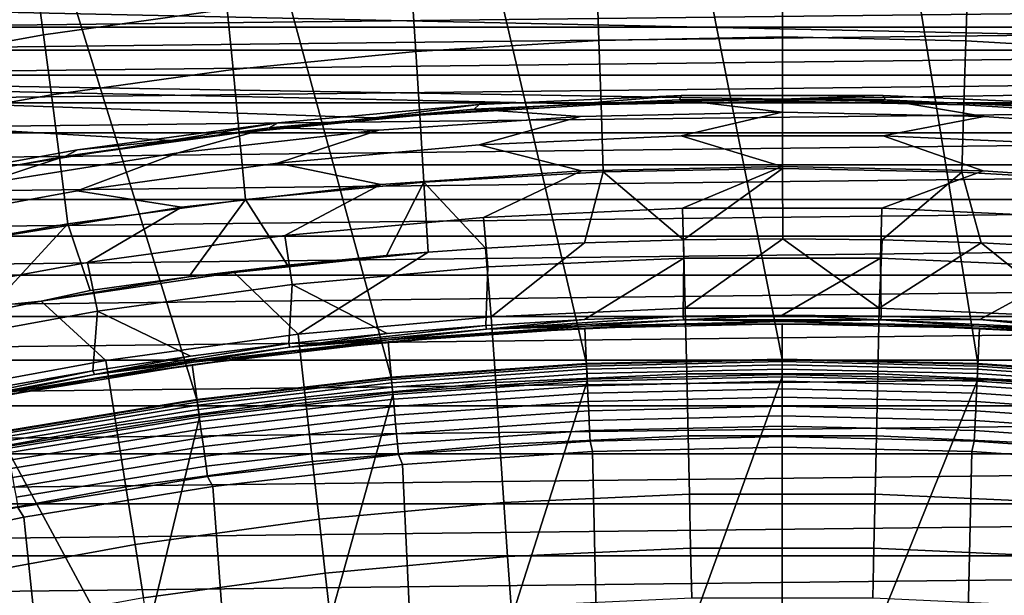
# Model space of a CAD drawing. Header units: metres. Extents: x -109 to 109, y -342 to 66.
# Tile 352 of 512: x -4.32 to 1.26, y 22.66 to 25.92. Entities that reach past the tile are written whole.
import ezdxf

# ---------------------------------------------------------------- set-up
doc = ezdxf.new("R2010")
doc.units = ezdxf.units.M
doc.layers.add('solid_K_24_62_16_000B91', color=7, linetype='CONTINUOUS')

msp = doc.modelspace()

# ---------------------------------------------------------------- linework, layer by layer
at = {"layer": 'solid_K_24_62_16_000B91'}
for points in [[(0, 24, 31), (-0.60804, 27.079681, 31), (-1.822898, 27.025099, 31), (-1.108369, 23.974392, 31)], [(1.108369, 23.974392, 31), (0.608043, 27.079681, 31), (-0.60804, 27.079681, 31), (0, 24, 31)], [(2.214481, 23.897617, 31), (1.822901, 27.025099, 31), (0.608043, 27.079681, 31), (1.108369, 23.974392, 31)], [(-1.108369, 23.974392, 31), (-1.822898, 27.025099, 31), (-3.03408, 26.91604, 31), (-2.214481, 23.897617, 31)], [(-2.214481, 23.897617, 31), (-3.03408, 26.91604, 31), (-4.239139, 26.752731, 31), (-3.315669, 23.769861, 31)], [(-3.315669, 23.769861, 31), (-4.239139, 26.752731, 31), (-5.435644, 26.5355, 31), (-4.41003, 23.591347, 31)], [(-4.227378, 26.155731, -20.836479), (-3.176584, 26.304173, -20.829155), (-3.143782, 25.982252, -21.21315), (-4.183893, 25.83651, -21.217478)], [(-1.049537, 26.149399, -21.208044), (0.0011, 26.170116, -21.207487), (0.0013, 25.825176, -21.577988), (-1.038139, 25.804844, -21.578175)], [(0.0011, 26.170116, -21.207487), (1.051748, 26.1486, -21.208364), (1.040738, 25.804131, -21.578333), (0.0013, 25.825176, -21.577988)], [(-5.271, 25.965582, -20.845631), (-4.227378, 26.155731, -20.836479), (-4.183893, 25.83651, -21.217478), (-5.216999, 25.649797, -21.222839)], [(-2.098414, 26.086662, -21.209969), (-1.049537, 26.149399, -21.208044), (-1.038139, 25.804844, -21.578175), (-2.075866, 25.743336, -21.578844)], [(1.051748, 26.1486, -21.208364), (2.100646, 26.085161, -21.21059), (2.078459, 25.742004, -21.579145), (1.040738, 25.804131, -21.578333)], [(-9.349837, 26.074324, 46.928566), (10.466138, 25.646633, 46.833748), (0.000041, 25.471983, 46.795029), (-10.46606, 25.646666, 46.833755)], [(-9.349837, 26.074324, 46.928566), (9.349916, 26.074295, 46.928558), (10.466138, 25.646633, 46.833748)], [(-3.143782, 25.982252, -21.21315), (-2.098414, 26.086662, -21.209969), (-2.075866, 25.743336, -21.578844), (-3.110168, 25.640976, -21.579926)], [(4.800052, 25.996716, 84.926178), (-4.800061, 25.996714, 84.926178), (-5.392075, 25.880693, 84.926178)], [(5.392065, 25.880695, 84.926178), (4.800052, 25.996716, 84.926178), (-5.392075, 25.880693, 84.926178)], [(-4.183893, 25.83651, -21.217478), (-3.143782, 25.982252, -21.21315), (-3.110168, 25.640976, -21.579926), (-4.139332, 25.498087, -21.581347)], [(5.392065, 25.880695, 84.926178), (-5.392075, 25.880693, 84.926178), (-5.981372, 25.751209, 84.926178)], [(5.981362, 25.751213, 84.926178), (5.392065, 25.880695, 84.926178), (-5.981372, 25.751209, 84.926178)], [(-5.216999, 25.649797, -21.222839), (-4.183893, 25.83651, -21.217478), (-4.139332, 25.498087, -21.581347), (-5.161646, 25.31501, -21.583033)], [(-1.038139, 25.804844, -21.578175), (0.0013, 25.825176, -21.577988), (0.001542, 25.4615, -21.930031), (-1.026471, 25.441572, -21.929859)], [(0.0013, 25.825176, -21.577988), (1.040738, 25.804131, -21.578333), (1.029537, 25.440952, -21.929859), (0.001542, 25.4615, -21.930031)], [(-2.075866, 25.743336, -21.578844), (-1.038139, 25.804844, -21.578175), (-1.026471, 25.441572, -21.929859), (-2.052822, 25.381355, -21.929317)], [(1.040738, 25.804131, -21.578333), (2.078459, 25.742004, -21.579145), (2.055842, 25.380207, -21.929308), (1.029537, 25.440952, -21.929859)], [(5.981362, 25.751213, 84.926178), (-5.981372, 25.751209, 84.926178), (-6.567514, 25.608355, 84.926178)], [(6.567505, 25.608356, 84.926178), (5.981362, 25.751213, 84.926178), (-6.567514, 25.608355, 84.926178)], [(-3.110168, 25.640976, -21.579926), (-2.075866, 25.743336, -21.578844), (-2.052822, 25.381355, -21.929317), (-3.075829, 25.281153, -21.928371)], [(-10.46606, 25.646666, 46.833755), (-3.464518, 25.237679, 46.743084), (-4.607924, 25.055954, 46.702797), (-11.563796, 25.170786, 46.728256)], [(-10.46606, 25.646666, 46.833755), (0.000041, 25.471983, 46.795029), (-1.158083, 25.445913, 46.789249)], [(-10.46606, 25.646666, 46.833755), (-1.158083, 25.445913, 46.789249), (-2.313755, 25.367758, 46.771923)], [(-10.46606, 25.646666, 46.833755), (-2.313755, 25.367758, 46.771923), (-3.464518, 25.237679, 46.743084)], [(6.567505, 25.608356, 84.926178), (-6.567514, 25.608355, 84.926178), (-7.150271, 25.452192, 84.926178)], [(7.150262, 25.452194, 84.926178), (6.567505, 25.608356, 84.926178), (-7.150271, 25.452192, 84.926178)], [(-4.139332, 25.498087, -21.581347), (-3.110168, 25.640976, -21.579926), (-3.075829, 25.281153, -21.928371), (-4.09381, 25.141266, -21.926983)], [(10.466138, 25.646633, 46.833748), (1.158164, 25.44591, 46.789249), (0.000041, 25.471983, 46.795029)], [(10.466138, 25.646633, 46.833748), (11.563872, 25.170752, 46.728249), (2.313837, 25.36775, 46.771919), (1.158164, 25.44591, 46.789249)], [(-5.161646, 25.31501, -21.583033), (-4.139332, 25.498087, -21.581347), (-4.09381, 25.141266, -21.926983), (-5.105084, 24.962013, -21.925114)], [(-2.313755, 25.367758, 46.771923), (-1.158083, 25.445913, 46.789249), (-0.572502, 25.493536, 45.643486), (-1.716354, 25.442135, 45.643486)], [(-0.572502, 25.493536, 45.643486), (-0.582354, 25.469204, 44.4907), (-1.745843, 25.41597, 44.4907), (-1.716354, 25.442135, 45.643486)], [(-1.158083, 25.445913, 46.789249), (0.000041, 25.471983, 46.795029), (0.572503, 25.493536, 45.643486), (-0.572502, 25.493536, 45.643486)], [(-0.572502, 25.493536, 45.643486), (0.572503, 25.493536, 45.643486), (0.582353, 25.469204, 44.4907), (-0.582354, 25.469204, 44.4907)], [(0.000041, 25.471983, 46.795029), (1.158164, 25.44591, 46.789249), (1.716354, 25.442135, 45.643486), (0.572503, 25.493536, 45.643486)], [(0.572503, 25.493536, 45.643486), (1.716354, 25.442135, 45.643486), (1.745842, 25.41597, 44.4907), (0.582353, 25.469204, 44.4907)], [(7.150262, 25.452194, 84.926178), (-7.150271, 25.452192, 84.926178), (-7.72934, 25.282793, 84.926178)], [(7.729331, 25.282797, 84.926178), (7.150262, 25.452194, 84.926178), (-7.72934, 25.282793, 84.926178)], [(-3.464518, 25.237679, 46.743084), (-2.313755, 25.367758, 46.771923), (-1.716354, 25.442135, 45.643486), (-2.856745, 25.339437, 45.643486)], [(-1.716354, 25.442135, 45.643486), (-1.745843, 25.41597, 44.4907), (-2.905683, 25.309612, 44.4907), (-2.856745, 25.339437, 45.643486)], [(-2.052822, 25.381355, -21.929317), (-1.026471, 25.441572, -21.929859), (-1.014563, 25.0604, -22.261974), (-2.029341, 25.001535, -22.260267)], [(-1.745843, 25.41597, 44.4907), (-0.582354, 25.469204, 44.4907), (0, 25.39967, 43.340183), (-1.143487, 25.373917, 43.340183)], [(-1.026471, 25.441572, -21.929859), (0.001542, 25.4615, -21.930031), (0.001825, 25.079906, -22.262493), (-1.014563, 25.0604, -22.261974)], [(-0.582354, 25.469204, 44.4907), (0.582353, 25.469204, 44.4907), (1.143486, 25.373917, 43.340183), (0, 25.39967, 43.340183)], [(0.001542, 25.4615, -21.930031), (1.029537, 25.440952, -21.929859), (1.018174, 25.059881, -22.261822), (0.001825, 25.079906, -22.262493)], [(0.582353, 25.469204, 44.4907), (1.745842, 25.41597, 44.4907), (2.284653, 25.296711, 43.340183), (1.143486, 25.373917, 43.340183)], [(1.029537, 25.440952, -21.929859), (2.055842, 25.380207, -21.929308), (2.032856, 25.000582, -22.25996), (1.018174, 25.059881, -22.261822)], [(1.158164, 25.44591, 46.789249), (2.313837, 25.36775, 46.771919), (2.856745, 25.339437, 45.643486), (1.716354, 25.442135, 45.643486)], [(-3.075829, 25.281153, -21.928371), (-2.052822, 25.381355, -21.929317), (-2.029341, 25.001535, -22.260267), (-3.040853, 24.903593, -22.25737)], [(-2.905683, 25.309612, 44.4907), (-1.745843, 25.41597, 44.4907), (-1.143487, 25.373917, 43.340183), (-2.284654, 25.296711, 43.340183)], [(0, 25.39967, 43.340183), (-0.572874, 25.265055, 42.19429), (-1.717443, 25.213121, 42.19429), (-1.143487, 25.373917, 43.340183)], [(1.143486, 25.373917, 43.340183), (0.572874, 25.265055, 42.19429), (-0.572874, 25.265055, 42.19429), (0, 25.39967, 43.340183)], [(-2.856745, 25.339437, 45.643486), (-2.905683, 25.309612, 44.4907), (-4.05945, 25.150354, 44.4907), (-3.991376, 25.185652, 45.643486)], [(-3.464518, 25.237679, 46.743084), (-2.856745, 25.339437, 45.643486), (-3.991376, 25.185652, 45.643486)], [(-1.143487, 25.373917, 43.340183), (-1.717443, 25.213121, 42.19429), (-2.858483, 25.109365, 42.19429), (-2.284654, 25.296711, 43.340183)], [(2.284653, 25.296711, 43.340183), (1.717443, 25.213121, 42.19429), (0.572874, 25.265055, 42.19429), (1.143486, 25.373917, 43.340183)], [(7.729331, 25.282797, 84.926178), (-7.72934, 25.282793, 84.926178), (-8.304354, 25.100277, 84.926178)], [(8.304345, 25.100279, 84.926178), (7.729331, 25.282797, 84.926178), (-8.304354, 25.100277, 84.926178)], [(-2.905683, 25.309612, 44.4907), (-3.421189, 25.168207, 43.340183), (-4.550786, 24.988668, 43.340183), (-4.05945, 25.150354, 44.4907)], [(-4.09381, 25.141266, -21.926983), (-3.075829, 25.281153, -21.928371), (-3.040853, 24.903593, -22.25737), (-4.047442, 24.766848, -22.253279)], [(-2.284654, 25.296711, 43.340183), (-2.858483, 25.109365, 42.19429), (-3.993647, 24.953997, 42.19429), (-3.421189, 25.168207, 43.340183)], [(-2.905683, 25.309612, 44.4907), (-2.284654, 25.296711, 43.340183), (-3.421189, 25.168207, 43.340183)], [(-3.464518, 25.237679, 46.743084), (-3.991376, 25.185652, 45.643486), (-5.117959, 24.981085, 45.643486), (-4.607924, 25.055954, 46.702797)], [(-2.858483, 25.109365, 42.19429), (-1.717443, 25.213121, 42.19429), (-1.137677, 25.06595, 41.055355), (-2.273014, 24.98859, 41.055355)], [(-1.717443, 25.213121, 42.19429), (-0.572874, 25.265055, 42.19429), (0, 25.091757, 41.055355), (-1.137677, 25.06595, 41.055355)], [(-0.572874, 25.265055, 42.19429), (0.572874, 25.265055, 42.19429), (1.137677, 25.06595, 41.055355), (0, 25.091757, 41.055355)], [(0.572874, 25.265055, 42.19429), (1.717443, 25.213121, 42.19429), (2.273014, 24.98859, 41.055355), (1.137677, 25.06595, 41.055355)], [(-3.991376, 25.185652, 45.643486), (-4.05945, 25.150354, 44.4907), (-5.204732, 24.938528, 44.4907), (-5.117959, 24.981085, 45.643486)], [(-3.421189, 25.168207, 43.340183), (-3.993647, 24.953997, 42.19429), (-5.120602, 24.747335, 42.19429), (-4.550786, 24.988668, 43.340183)], [(8.304345, 25.100279, 84.926178), (-8.304354, 25.100277, 84.926178), (-8.87514, 24.904686, 84.926178)], [(8.875132, 24.904688, 84.926178), (8.304345, 25.100279, 84.926178), (-8.87514, 24.904686, 84.926178)], [(-4.05945, 25.150354, 44.4907), (-4.550786, 24.988668, 43.340183), (-5.671155, 24.758457, 43.340183), (-5.204732, 24.938528, 44.4907)], [(-5.105084, 24.962013, -21.925114), (-4.09381, 25.141266, -21.926983), (-4.047442, 24.766848, -22.253279), (-5.047458, 24.591599, -22.247993)], [(-3.993647, 24.953997, 42.19429), (-2.858483, 25.109365, 42.19429), (-2.273014, 24.98859, 41.055355), (-3.403676, 24.859831, 41.055355)], [(-1.137677, 25.06595, 41.055355), (-1.692805, 24.802961, 39.925716), (-2.81746, 24.700495, 39.925716), (-2.273014, 24.98859, 41.055355)], [(-2.029341, 25.001535, -22.260267), (-1.014563, 25.0604, -22.261974), (-1.119912, 24.658098, -22.572542), (-1.681161, 24.628191, -22.571075)], [(0, 25.091757, 41.055355), (-0.564657, 24.854248, 39.925716), (-1.692805, 24.802961, 39.925716), (-1.137677, 25.06595, 41.055355)], [(-1.014563, 25.0604, -22.261974), (-0.558365, 24.676035, -22.573406), (-1.119912, 24.658098, -22.572542)], [(-1.014563, 25.0604, -22.261974), (0.001825, 25.079906, -22.262493), (-0.558365, 24.676035, -22.573406)], [(1.137677, 25.06595, 41.055355), (0.564657, 24.854248, 39.925716), (-0.564657, 24.854248, 39.925716), (0, 25.091757, 41.055355)], [(0.001825, 25.079906, -22.262493), (0.003421, 24.682003, -22.573664), (-0.558365, 24.676035, -22.573406)], [(0.001825, 25.079906, -22.262493), (1.018174, 25.059881, -22.261822), (0.565396, 24.676001, -22.573313), (0.003421, 24.682003, -22.573664)], [(2.273014, 24.98859, 41.055355), (1.692805, 24.802961, 39.925716), (0.564657, 24.854248, 39.925716), (1.137677, 25.06595, 41.055355)], [(1.018174, 25.059881, -22.261822), (1.12757, 24.658012, -22.57235), (0.565396, 24.676001, -22.573313)], [(1.018174, 25.059881, -22.261822), (2.032856, 25.000582, -22.25996), (1.689712, 24.628023, -22.570768), (1.12757, 24.658012, -22.57235)], [(-2.273014, 24.98859, 41.055355), (-2.81746, 24.700495, 39.925716), (-3.936302, 24.547058, 39.925716), (-3.403676, 24.859831, 41.055355)], [(-3.040853, 24.903593, -22.25737), (-2.029341, 25.001535, -22.260267), (-2.242179, 24.586283, -22.569002), (-2.802531, 24.532377, -22.566326)], [(-2.029341, 25.001535, -22.260267), (-2.006059, 24.605389, -22.569948), (-2.242179, 24.586283, -22.569002)], [(-2.029341, 25.001535, -22.260267), (-1.681161, 24.628191, -22.571075), (-2.006059, 24.605389, -22.569948)], [(-5.120602, 24.747335, 42.19429), (-3.993647, 24.953997, 42.19429), (-3.403676, 24.859831, 41.055355), (-4.527338, 24.679939, 41.055355)], [(8.875132, 24.904688, 84.926178), (-8.87514, 24.904686, 84.926178), (-9.441233, 24.696188, 84.926178)], [(9.441224, 24.696192, 84.926178), (8.875132, 24.904688, 84.926178), (-9.441233, 24.696188, 84.926178)], [(-4.047442, 24.766848, -22.253279), (-3.040853, 24.903593, -22.25737), (-3.361911, 24.46649, -22.563046), (-3.919991, 24.388639, -22.559164)], [(-3.040853, 24.903593, -22.25737), (-2.802531, 24.532377, -22.566326), (-3.361911, 24.46649, -22.563046)], [(-3.403676, 24.859831, 41.055355), (-3.936302, 24.547058, 39.925716), (-5.04702, 24.342968, 39.925716), (-4.527338, 24.679939, 41.055355)], [(-1.692805, 24.802961, 39.925716), (-0.564657, 24.854248, 39.925716), (-0.556362, 24.572441, 38.807678), (-1.667947, 24.522078, 38.807678)], [(-0.564657, 24.854248, 39.925716), (0.564657, 24.854248, 39.925716), (0.556362, 24.572441, 38.807678), (-0.556362, 24.572441, 38.807678)], [(1.692805, 24.802961, 39.925716), (1.667947, 24.522078, 38.807678), (0.556362, 24.572441, 38.807678), (0.564657, 24.854248, 39.925716)], [(-5.047458, 24.591599, -22.247993), (-4.047442, 24.766848, -22.253279), (-4.476437, 24.298866, -22.554684)], [(-4.047442, 24.766848, -22.253279), (-3.919991, 24.388639, -22.559164), (-4.198576, 24.32748, -22.569874), (-4.476437, 24.298866, -22.554684)], [(-2.81746, 24.700495, 39.925716), (-1.692805, 24.802961, 39.925716), (-1.667947, 24.522078, 38.807678), (-2.776113, 24.421457, 38.807678)], [(9.441224, 24.696192, 84.926178), (-9.441233, 24.696188, 84.926178), (-10.002538, 24.474815, 84.926178)], [(10.002529, 24.474819, 84.926178), (9.441224, 24.696192, 84.926178), (-10.002538, 24.474815, 84.926178)], [(-3.936302, 24.547058, 39.925716), (-2.81746, 24.700495, 39.925716), (-2.776113, 24.421457, 38.807678), (-3.878589, 24.270782, 38.807678)], [(-1.647903, 24.239393, -22.877867), (-1.681161, 24.628191, -22.571075), (-1.119912, 24.658098, -22.572542)], [(-0.549598, 24.289127, -22.877867), (-1.647903, 24.239393, -22.877867), (-1.119912, 24.658098, -22.572542), (-0.558365, 24.676035, -22.573406)], [(-0.549598, 24.289127, -22.877867), (-0.558365, 24.676035, -22.573406), (0.003421, 24.682003, -22.573664)], [(0.549832, 24.289122, -22.877867), (-0.549598, 24.289127, -22.877867), (0.003421, 24.682003, -22.573664)], [(0.549832, 24.289122, -22.877867), (0.003421, 24.682003, -22.573664), (0.565396, 24.676001, -22.573313)], [(0.549832, 24.289122, -22.877867), (0.565396, 24.676001, -22.573313), (1.12757, 24.658012, -22.57235)], [(1.648136, 24.239376, -22.877867), (0.549832, 24.289122, -22.877867), (1.12757, 24.658012, -22.57235)], [(1.648136, 24.239376, -22.877867), (1.12757, 24.658012, -22.57235), (1.689712, 24.628023, -22.570768)], [(-2.742833, 24.14002, -22.877867), (-3.105457, 24.491028, -22.569874), (-2.006059, 24.605389, -22.569948)], [(-2.242179, 24.586283, -22.569002), (-2.006059, 24.605389, -22.569948), (-3.105457, 24.491028, -22.569874)], [(-1.647903, 24.239393, -22.877867), (-2.742833, 24.14002, -22.877867), (-2.006059, 24.605389, -22.569948), (-1.681161, 24.628191, -22.571075)], [(-5.04702, 24.342968, 39.925716), (-3.936302, 24.547058, 39.925716), (-3.878589, 24.270782, 38.807678), (-4.973116, 24.070366, 38.807678)], [(-2.802531, 24.532377, -22.566326), (-2.242179, 24.586283, -22.569002), (-3.105457, 24.491028, -22.569874)], [(-1.679552, 24.190821, 37.711193), (-1.667947, 24.522078, 38.807678), (-0.556362, 24.572441, 38.807678), (-1.1202, 24.223169, 37.711193)], [(-0.56025, 24.242584, 37.711193), (-1.1202, 24.223169, 37.711193), (-0.556362, 24.572441, 38.807678)], [(-0.56025, 24.242584, 37.711193), (-0.556362, 24.572441, 38.807678), (0.556362, 24.572441, 38.807678), (0, 24.249056, 37.711193)], [(0.56025, 24.242584, 37.711193), (0, 24.249056, 37.711193), (0.556362, 24.572441, 38.807678)], [(1.1202, 24.223169, 37.711193), (0.56025, 24.242584, 37.711193), (0.556362, 24.572441, 38.807678), (1.667947, 24.522078, 38.807678)], [(-2.742833, 24.14002, -22.877867), (-3.832147, 23.991215, -22.877867), (-4.198576, 24.32748, -22.569874), (-3.105457, 24.491028, -22.569874)], [(-3.361911, 24.46649, -22.563046), (-3.105457, 24.491028, -22.569874), (-4.198576, 24.32748, -22.569874)], [(-3.361911, 24.46649, -22.563046), (-2.802531, 24.532377, -22.566326), (-3.105457, 24.491028, -22.569874)], [(-1.679552, 24.190821, 37.711193), (-2.238008, 24.145559, 37.711193), (-2.776113, 24.421457, 38.807678), (-1.667947, 24.522078, 38.807678)], [(1.679552, 24.190821, 37.711193), (1.1202, 24.223169, 37.711193), (1.667947, 24.522078, 38.807678)], [(10.002529, 24.474819, 84.926178), (-10.002538, 24.474815, 84.926178), (-10.558548, 24.240767, 84.926178)], [(10.558539, 24.24077, 84.926178), (10.002529, 24.474819, 84.926178), (-10.558548, 24.240767, 84.926178)], [(-3.919991, 24.388639, -22.559164), (-3.361911, 24.46649, -22.563046), (-4.198576, 24.32748, -22.569874)], [(-2.795269, 24.087408, 37.711193), (-3.351038, 24.016396, 37.711193), (-3.878589, 24.270782, 38.807678), (-2.776113, 24.421457, 38.807678)], [(-2.238008, 24.145559, 37.711193), (-2.795269, 24.087408, 37.711193), (-2.776113, 24.421457, 38.807678)], [(-3.832147, 23.991215, -22.877867), (-4.913613, 23.79328, -22.877867), (-5.283278, 24.115168, -22.569874), (-4.198576, 24.32748, -22.569874)], [(-4.476437, 24.298866, -22.554684), (-4.198576, 24.32748, -22.569874), (-5.283278, 24.115168, -22.569874)], [(-3.905017, 23.932564, 37.711193), (-4.456912, 23.835953, 37.711193), (-4.973116, 24.070366, 38.807678), (-3.878589, 24.270782, 38.807678)], [(-3.351038, 24.016396, 37.711193), (-3.905017, 23.932564, 37.711193), (-3.878589, 24.270782, 38.807678)], [(-0.541165, 23.916628, -23.208817), (-1.622626, 23.867657, -23.208817), (-1.647903, 24.239393, -22.877867), (-0.549598, 24.289127, -22.877867)], [(0.541405, 23.916622, -23.208817), (-0.541165, 23.916628, -23.208817), (-0.549598, 24.289127, -22.877867), (0.549832, 24.289122, -22.877867)], [(1.622866, 23.86764, -23.208817), (0.541405, 23.916622, -23.208817), (0.549832, 24.289122, -22.877867), (1.648136, 24.239376, -22.877867)], [(10.558539, 24.24077, 84.926178), (-10.558548, 24.240767, 84.926178), (-11.109193, 23.994074, 84.926178)], [(11.109184, 23.99408, 84.926178), (10.558539, 24.24077, 84.926178), (-11.109193, 23.994074, 84.926178)], [(-1.622626, 23.867657, -23.208817), (-2.700764, 23.76981, -23.208817), (-2.742833, 24.14002, -22.877867), (-1.647903, 24.239393, -22.877867)], [(-1.675387, 24.169733, 37.635696), (-1.679552, 24.190821, 37.711193), (-1.1202, 24.223169, 37.711193)], [(-1.675387, 24.169733, 37.635696), (-1.1202, 24.223169, 37.711193), (-0.56025, 24.242584, 37.711193)], [(-0.558859, 24.221285, 37.635696), (-1.675387, 24.169733, 37.635696), (-0.56025, 24.242584, 37.711193)], [(-1.114982, 24.186666, 37.558521), (-1.675387, 24.169733, 37.635696), (-0.558859, 24.221285, 37.635696)], [(0, 24.212353, 37.558521), (-1.114982, 24.186666, 37.558521), (-0.558859, 24.221285, 37.635696)], [(-0.556745, 24.196686, 37.480381), (-1.114982, 24.186666, 37.558521), (0, 24.212353, 37.558521)], [(-0.558859, 24.221285, 37.635696), (-0.56025, 24.242584, 37.711193), (0, 24.249056, 37.711193)], [(0.558859, 24.221285, 37.635696), (-0.558859, 24.221285, 37.635696), (0, 24.249056, 37.711193)], [(0, 24.212353, 37.558521), (-0.558859, 24.221285, 37.635696), (0.558859, 24.221285, 37.635696)], [(0.556745, 24.196686, 37.480381), (-0.556745, 24.196686, 37.480381), (0, 24.212353, 37.558521)], [(0.558859, 24.221285, 37.635696), (0, 24.249056, 37.711193), (0.56025, 24.242584, 37.711193)], [(1.114982, 24.186666, 37.558521), (0, 24.212353, 37.558521), (0.558859, 24.221285, 37.635696)], [(0.556745, 24.196686, 37.480381), (0, 24.212353, 37.558521), (1.114982, 24.186666, 37.558521)], [(0.558859, 24.221285, 37.635696), (0.56025, 24.242584, 37.711193), (1.1202, 24.223169, 37.711193)], [(1.675387, 24.169733, 37.635696), (0.558859, 24.221285, 37.635696), (1.1202, 24.223169, 37.711193)], [(1.114982, 24.186666, 37.558521), (0.558859, 24.221285, 37.635696), (1.675387, 24.169733, 37.635696)], [(1.675387, 24.169733, 37.635696), (1.1202, 24.223169, 37.711193), (1.679552, 24.190821, 37.711193)], [(-2.788349, 24.066742, 37.635696), (-2.238008, 24.145559, 37.711193), (-1.679552, 24.190821, 37.711193)], [(-1.675387, 24.169733, 37.635696), (-2.788349, 24.066742, 37.635696), (-1.679552, 24.190821, 37.711193)], [(-2.227597, 24.109663, 37.558521), (-2.788349, 24.066742, 37.635696), (-1.675387, 24.169733, 37.635696)], [(-2.232894, 24.096767, 37.401829), (-1.11764, 24.174177, 37.401829), (-1.117954, 24.174164, 34.900002), (-2.232654, 24.096788, 34.900002)], [(-1.669058, 24.145472, 37.480381), (-1.11764, 24.174177, 37.401829), (-2.232894, 24.096767, 37.401829)], [(-2.232654, 24.096788, 34.900002), (-1.117954, 24.174164, 34.900002), (-1.104079, 23.874485, 34.599998), (-2.20495, 23.798069, 34.599998)], [(-1.114982, 24.186666, 37.558521), (-2.227597, 24.109663, 37.558521), (-1.675387, 24.169733, 37.635696)], [(-1.669058, 24.145472, 37.480381), (-2.227597, 24.109663, 37.558521), (-1.114982, 24.186666, 37.558521)], [(-0.556745, 24.196686, 37.480381), (-1.11764, 24.174177, 37.401829), (-1.669058, 24.145472, 37.480381)], [(-0.556745, 24.196686, 37.480381), (-1.669058, 24.145472, 37.480381), (-1.114982, 24.186666, 37.558521)], [(-1.117954, 24.174164, 34.900002), (0, 24.200001, 34.900002), (0, 23.9, 34.599998), (-1.104079, 23.874485, 34.599998)], [(-1.11764, 24.174177, 37.401829), (-0.000001, 24.200001, 37.401829), (0, 24.200001, 34.900002), (-1.117954, 24.174164, 34.900002)], [(-0.556745, 24.196686, 37.480381), (-0.000001, 24.200001, 37.401829), (-1.11764, 24.174177, 37.401829)], [(0.556745, 24.196686, 37.480381), (-0.000001, 24.200001, 37.401829), (-0.556745, 24.196686, 37.480381)], [(-0.000001, 24.200001, 37.401829), (1.117638, 24.174177, 37.401829), (1.117954, 24.174164, 34.900002), (0, 24.200001, 34.900002)], [(0.556745, 24.196686, 37.480381), (1.117638, 24.174177, 37.401829), (-0.000001, 24.200001, 37.401829)], [(0, 24.200001, 34.900002), (1.117954, 24.174164, 34.900002), (1.104079, 23.874485, 34.599998), (0, 23.9, 34.599998)], [(1.669058, 24.145472, 37.480381), (1.117638, 24.174177, 37.401829), (0.556745, 24.196686, 37.480381)], [(1.669058, 24.145472, 37.480381), (0.556745, 24.196686, 37.480381), (1.114982, 24.186666, 37.558521)], [(1.117954, 24.174164, 34.900002), (2.232654, 24.096788, 34.900002), (2.20495, 23.798069, 34.599998), (1.104079, 23.874485, 34.599998)], [(2.227597, 24.109663, 37.558521), (1.114982, 24.186666, 37.558521), (1.675387, 24.169733, 37.635696)], [(1.669058, 24.145472, 37.480381), (1.114982, 24.186666, 37.558521), (2.227597, 24.109663, 37.558521)], [(1.117638, 24.174177, 37.401829), (2.232892, 24.096767, 37.401829), (2.232654, 24.096788, 34.900002), (1.117954, 24.174164, 34.900002)], [(1.669058, 24.145472, 37.480381), (2.232892, 24.096767, 37.401829), (1.117638, 24.174177, 37.401829)], [(-2.700764, 23.76981, -23.208817), (-3.773372, 23.623285, -23.208817), (-3.832147, 23.991215, -22.877867), (-2.742833, 24.14002, -22.877867)], [(-3.343383, 23.967932, 37.401829), (-2.232894, 24.096767, 37.401829), (-2.232654, 24.096788, 34.900002), (-3.343248, 23.967951, 34.900002)], [(-2.777838, 24.043152, 37.480381), (-2.232894, 24.096767, 37.401829), (-3.343383, 23.967932, 37.401829)], [(-3.343248, 23.967951, 34.900002), (-2.232654, 24.096788, 34.900002), (-2.20495, 23.798069, 34.599998), (-3.301771, 23.67083, 34.599998)], [(-2.227597, 24.109663, 37.558521), (-3.335487, 23.981504, 37.558521), (-2.788349, 24.066742, 37.635696)], [(-2.777838, 24.043152, 37.480381), (-3.335487, 23.981504, 37.558521), (-2.227597, 24.109663, 37.558521)], [(-2.788349, 24.066742, 37.635696), (-2.795269, 24.087408, 37.711193), (-2.238008, 24.145559, 37.711193)], [(-1.669058, 24.145472, 37.480381), (-2.232894, 24.096767, 37.401829), (-2.777838, 24.043152, 37.480381)], [(-1.669058, 24.145472, 37.480381), (-2.777838, 24.043152, 37.480381), (-2.227597, 24.109663, 37.558521)], [(-3.895377, 23.912527, 37.635696), (-3.351038, 24.016396, 37.711193), (-2.795269, 24.087408, 37.711193)], [(-2.788349, 24.066742, 37.635696), (-3.895377, 23.912527, 37.635696), (-2.795269, 24.087408, 37.711193)], [(-3.335487, 23.981504, 37.558521), (-3.895377, 23.912527, 37.635696), (-2.788349, 24.066742, 37.635696)], [(-2.777838, 24.043152, 37.480381), (-3.343383, 23.967932, 37.401829), (-3.880738, 23.889944, 37.480381)], [(-2.777838, 24.043152, 37.480381), (-3.880738, 23.889944, 37.480381), (-3.335487, 23.981504, 37.558521)], [(11.109184, 23.99408, 84.926178), (-11.109193, 23.994074, 84.926178), (-11.65398, 23.734957, 84.926178)], [(11.653972, 23.734961, 84.926178), (11.109184, 23.99408, 84.926178), (-11.65398, 23.734957, 84.926178)], [(-3.773372, 23.623285, -23.208817), (-4.838252, 23.428387, -23.208817), (-4.913613, 23.79328, -22.877867), (-3.832147, 23.991215, -22.877867)], [(-3.895377, 23.912527, 37.635696), (-3.905017, 23.932564, 37.711193), (-3.351038, 24.016396, 37.711193)], [(-1.108403, 23.974392, 33.5), (0, 24, 33.5), (0, 24, 31), (-1.108369, 23.974392, 31)], [(-1.108238, 23.970829, 33.559608), (0, 23.996355, 33.560268), (0, 24, 33.5), (-1.108403, 23.974392, 33.5)], [(-1.107739, 23.960022, 33.619072), (0, 23.985472, 33.619659), (0, 23.996355, 33.560268), (-1.108238, 23.970829, 33.559608)], [(-1.106911, 23.942127, 33.676792), (0, 23.967701, 33.676792), (0, 23.985472, 33.619659), (-1.107739, 23.960022, 33.619072)], [(0, 24, 33.5), (1.108403, 23.974392, 33.5), (1.108369, 23.974392, 31), (0, 24, 31)], [(0, 23.996355, 33.560268), (1.108238, 23.970829, 33.559608), (1.108403, 23.974392, 33.5), (0, 24, 33.5)], [(1.108238, 23.970829, 33.559608), (0, 23.996355, 33.560268), (0, 23.985472, 33.619659), (1.107739, 23.960022, 33.619072)], [(1.107739, 23.960022, 33.619072), (0, 23.985472, 33.619659), (0, 23.967701, 33.676792), (1.106911, 23.942127, 33.676792)], [(-4.994114, 23.70742, 37.635696), (-4.456912, 23.835953, 37.711193), (-3.905017, 23.932564, 37.711193)], [(-3.895377, 23.912527, 37.635696), (-4.994114, 23.70742, 37.635696), (-3.905017, 23.932564, 37.711193)], [(-4.447, 23.787901, 34.900002), (-3.343248, 23.967951, 34.900002), (-3.301771, 23.67083, 34.599998), (-4.391842, 23.493015, 34.599998)], [(-4.446735, 23.787951, 37.401829), (-3.343383, 23.967932, 37.401829), (-3.343248, 23.967951, 34.900002), (-4.447, 23.787901, 34.900002)], [(-3.880738, 23.889944, 37.480381), (-3.343383, 23.967932, 37.401829), (-4.446735, 23.787951, 37.401829)], [(-3.335487, 23.981504, 37.558521), (-4.436299, 23.802464, 37.558521), (-3.895377, 23.912527, 37.635696)], [(-3.880738, 23.889944, 37.480381), (-4.436299, 23.802464, 37.558521), (-3.335487, 23.981504, 37.558521)], [(-2.21444, 23.897621, 33.5), (-1.108403, 23.974392, 33.5), (-1.108369, 23.974392, 31), (-2.214481, 23.897617, 31)], [(-2.214112, 23.89407, 33.559608), (-1.108238, 23.970829, 33.559608), (-1.108403, 23.974392, 33.5), (-2.21444, 23.897621, 33.5)], [(-1.108238, 23.970829, 33.559608), (-2.214112, 23.89407, 33.559608), (-2.213113, 23.883297, 33.619072), (-1.107739, 23.960022, 33.619072)], [(-1.107739, 23.960022, 33.619072), (-2.213113, 23.883297, 33.619072), (-2.21146, 23.865459, 33.676792), (-1.106911, 23.942127, 33.676792)], [(-1.106911, 23.942127, 33.676792), (-2.21146, 23.865459, 33.676792), (-2.209177, 23.840816, 33.731934), (-1.105768, 23.917404, 33.731934)], [(-1.105768, 23.917404, 33.731934), (0, 23.942953, 33.731934), (0, 23.967701, 33.676792), (-1.106911, 23.942127, 33.676792)], [(-1.104326, 23.886217, 33.783684), (0, 23.911732, 33.783684), (0, 23.942953, 33.731934), (-1.105768, 23.917404, 33.731934)], [(1.106911, 23.942127, 33.676792), (0, 23.967701, 33.676792), (0, 23.942953, 33.731934), (1.105768, 23.917404, 33.731934)], [(1.105768, 23.917404, 33.731934), (0, 23.942953, 33.731934), (0, 23.911732, 33.783684), (1.104326, 23.886217, 33.783684)], [(2.21146, 23.865459, 33.676792), (1.106911, 23.942127, 33.676792), (1.105768, 23.917404, 33.731934), (2.209177, 23.840816, 33.731934)], [(2.213113, 23.883297, 33.619072), (1.107739, 23.960022, 33.619072), (1.106911, 23.942127, 33.676792), (2.21146, 23.865459, 33.676792)], [(2.214112, 23.89407, 33.559608), (1.108238, 23.970829, 33.559608), (1.107739, 23.960022, 33.619072), (2.213113, 23.883297, 33.619072)], [(1.108238, 23.970829, 33.559608), (2.214112, 23.89407, 33.559608), (2.21444, 23.897621, 33.5), (1.108403, 23.974392, 33.5)], [(1.108403, 23.974392, 33.5), (2.21444, 23.897621, 33.5), (2.214481, 23.897617, 31), (1.108369, 23.974392, 31)], [(-4.436299, 23.802464, 37.558521), (-4.994114, 23.70742, 37.635696), (-3.895377, 23.912527, 37.635696)], [(-3.880738, 23.889944, 37.480381), (-4.446735, 23.787951, 37.401829), (-4.975425, 23.686171, 37.480381)], [(-3.880738, 23.889944, 37.480381), (-4.975425, 23.686171, 37.480381), (-4.436299, 23.802464, 37.558521)], [(-3.315752, 23.76985, 33.5), (-2.21444, 23.897621, 33.5), (-2.214481, 23.897617, 31), (-3.315669, 23.769861, 31)], [(-3.31526, 23.766319, 33.559608), (-2.214112, 23.89407, 33.559608), (-2.21444, 23.897621, 33.5), (-3.315752, 23.76985, 33.5)], [(-2.214112, 23.89407, 33.559608), (-3.31526, 23.766319, 33.559608), (-3.313765, 23.755604, 33.619072), (-2.213113, 23.883297, 33.619072)], [(-2.213113, 23.883297, 33.619072), (-3.313765, 23.755604, 33.619072), (-3.31129, 23.737862, 33.676792), (-2.21146, 23.865459, 33.676792)], [(-2.625333, 22.295963, 34.599998), (-2.20495, 23.798069, 34.599998), (-1.104079, 23.874485, 34.599998), (-1.577798, 22.394487, 34.599998)], [(-1.105768, 23.917404, 33.731934), (-2.209177, 23.840816, 33.731934), (-2.206296, 23.809729, 33.783684), (-1.104326, 23.886217, 33.783684)], [(-1.104326, 23.886217, 33.783684), (-2.206296, 23.809729, 33.783684), (-2.202861, 23.772652, 33.831291), (-1.102607, 23.849022, 33.831291)], [(-0.533197, 23.564657, -23.561533), (-1.598743, 23.516407, -23.561533), (-1.622626, 23.867657, -23.208817), (-0.541165, 23.916628, -23.208817)], [(-1.577798, 22.394487, 34.599998), (-1.104079, 23.874485, 34.599998), (0, 23.9, 34.599998), (-0.526494, 22.443827, 34.599998)], [(-1.102607, 23.849022, 33.831291), (0, 23.874496, 33.831291), (0, 23.911732, 33.783684), (-1.104326, 23.886217, 33.783684)], [(-1.100634, 23.806358, 33.874054), (0, 23.831787, 33.874054), (0, 23.874496, 33.831291), (-1.102607, 23.849022, 33.831291)], [(0.53344, 23.564651, -23.561533), (-0.533197, 23.564657, -23.561533), (-0.541165, 23.916628, -23.208817), (0.541405, 23.916622, -23.208817)], [(-0.526494, 22.443827, 34.599998), (0, 23.9, 34.599998), (1.104079, 23.874485, 34.599998), (0.526494, 22.443827, 34.599998)], [(1.104326, 23.886217, 33.783684), (0, 23.911732, 33.783684), (0, 23.874496, 33.831291), (1.102607, 23.849022, 33.831291)], [(1.102607, 23.849022, 33.831291), (0, 23.874496, 33.831291), (0, 23.831787, 33.874054), (1.100634, 23.806358, 33.874054)], [(0.526494, 22.443827, 34.599998), (1.104079, 23.874485, 34.599998), (2.20495, 23.798069, 34.599998), (1.577798, 22.394487, 34.599998)], [(1.598985, 23.51639, -23.561533), (0.53344, 23.564651, -23.561533), (0.541405, 23.916622, -23.208817), (1.622866, 23.86764, -23.208817)], [(2.206296, 23.809729, 33.783684), (1.104326, 23.886217, 33.783684), (1.102607, 23.849022, 33.831291), (2.202861, 23.772652, 33.831291)], [(2.209177, 23.840816, 33.731934), (1.105768, 23.917404, 33.731934), (1.104326, 23.886217, 33.783684), (2.206296, 23.809729, 33.783684)], [(-2.21146, 23.865459, 33.676792), (-3.31129, 23.737862, 33.676792), (-3.307871, 23.71335, 33.731934), (-2.209177, 23.840816, 33.731934)], [(-2.209177, 23.840816, 33.731934), (-3.307871, 23.71335, 33.731934), (-3.303558, 23.682428, 33.783684), (-2.206296, 23.809729, 33.783684)], [(-1.598743, 23.516407, -23.561533), (-2.661015, 23.42, -23.561533), (-2.700764, 23.76981, -23.208817), (-1.622626, 23.867657, -23.208817)], [(-1.102607, 23.849022, 33.831291), (-2.202861, 23.772652, 33.831291), (-2.19892, 23.730125, 33.874054), (-1.100634, 23.806358, 33.874054)], [(-1.098438, 23.758852, 33.911354), (0, 23.784231, 33.911354), (0, 23.831787, 33.874054), (-1.100634, 23.806358, 33.874054)], [(1.100634, 23.806358, 33.874054), (0, 23.831787, 33.874054), (0, 23.784231, 33.911354), (1.098438, 23.758852, 33.911354)], [(2.202861, 23.772652, 33.831291), (1.102607, 23.849022, 33.831291), (1.100634, 23.806358, 33.874054), (2.19892, 23.730125, 33.874054)], [(-4.409987, 23.591354, 33.5), (-3.315752, 23.76985, 33.5), (-3.315669, 23.769861, 31), (-4.41003, 23.591347, 31)], [(-4.409333, 23.587849, 33.559608), (-3.31526, 23.766319, 33.559608), (-3.315752, 23.76985, 33.5), (-4.409987, 23.591354, 33.5)], [(-3.31526, 23.766319, 33.559608), (-4.409333, 23.587849, 33.559608), (-4.407345, 23.577215, 33.619072), (-3.313765, 23.755604, 33.619072)], [(-2.661015, 23.42, -23.561533), (-3.717837, 23.275633, -23.561533), (-3.773372, 23.623285, -23.208817), (-2.700764, 23.76981, -23.208817)], [(-3.667915, 22.148336, 34.599998), (-3.301771, 23.67083, 34.599998), (-2.20495, 23.798069, 34.599998), (-2.625333, 22.295963, 34.599998)], [(-2.206296, 23.809729, 33.783684), (-3.303558, 23.682428, 33.783684), (-3.298413, 23.64555, 33.831291), (-2.202861, 23.772652, 33.831291)], [(-2.202861, 23.772652, 33.831291), (-3.298413, 23.64555, 33.831291), (-3.292513, 23.603251, 33.874054), (-2.19892, 23.730125, 33.874054)], [(-1.100634, 23.806358, 33.874054), (-2.19892, 23.730125, 33.874054), (-2.194532, 23.682772, 33.911354), (-1.098438, 23.758852, 33.911354)], [(-1.09605, 23.707199, 33.942642), (0, 23.732523, 33.942642), (0, 23.784231, 33.911354), (-1.098438, 23.758852, 33.911354)], [(1.098438, 23.758852, 33.911354), (0, 23.784231, 33.911354), (0, 23.732523, 33.942642), (1.09605, 23.707199, 33.942642)], [(2.19892, 23.730125, 33.874054), (1.100634, 23.806358, 33.874054), (1.098438, 23.758852, 33.911354), (2.194532, 23.682772, 33.911354)], [(11.653972, 23.734961, 84.926178), (-11.65398, 23.734957, 84.926178), (-12.192809, 23.463463, 84.926178)], [(12.192801, 23.463469, 84.926178), (11.653972, 23.734961, 84.926178), (-12.192809, 23.463463, 84.926178)], [(-3.313765, 23.755604, 33.619072), (-4.407345, 23.577215, 33.619072), (-4.404053, 23.559605, 33.676792), (-3.31129, 23.737862, 33.676792)], [(-3.31129, 23.737862, 33.676792), (-4.404053, 23.559605, 33.676792), (-4.399506, 23.535278, 33.731934), (-3.307871, 23.71335, 33.731934)], [(-3.307871, 23.71335, 33.731934), (-4.399506, 23.535278, 33.731934), (-4.393769, 23.504589, 33.783684), (-3.303558, 23.682428, 33.783684)], [(-2.19892, 23.730125, 33.874054), (-3.292513, 23.603251, 33.874054), (-3.285943, 23.55615, 33.911354), (-2.194532, 23.682772, 33.911354)], [(-1.098438, 23.758852, 33.911354), (-2.194532, 23.682772, 33.911354), (-2.189761, 23.631283, 33.942642), (-1.09605, 23.707199, 33.942642)], [(-1.09605, 23.707199, 33.942642), (-2.189761, 23.631283, 33.942642), (-2.184676, 23.576412, 33.967464), (-1.093505, 23.652151, 33.967464)], [(-1.093505, 23.652151, 33.967464), (0, 23.677416, 33.967464), (0, 23.732523, 33.942642), (-1.09605, 23.707199, 33.942642)], [(1.09605, 23.707199, 33.942642), (0, 23.732523, 33.942642), (0, 23.677416, 33.967464), (1.093505, 23.652151, 33.967464)], [(2.189761, 23.631283, 33.942642), (1.09605, 23.707199, 33.942642), (1.093505, 23.652151, 33.967464), (2.184676, 23.576412, 33.967464)], [(2.194532, 23.682772, 33.911354), (1.098438, 23.758852, 33.911354), (1.09605, 23.707199, 33.942642), (2.189761, 23.631283, 33.942642)], [(-3.303558, 23.682428, 33.783684), (-4.393769, 23.504589, 33.783684), (-4.386927, 23.467987, 33.831291), (-3.298413, 23.64555, 33.831291)], [(-3.667915, 22.148336, 34.599998), (-4.391842, 23.493015, 34.599998), (-3.301771, 23.67083, 34.599998)], [(-2.194532, 23.682772, 33.911354), (-3.285943, 23.55615, 33.911354), (-3.278799, 23.504938, 33.942642), (-2.189761, 23.631283, 33.942642)], [(-1.093505, 23.652151, 33.967464), (-2.184676, 23.576412, 33.967464), (-2.179353, 23.518959, 33.985455), (-1.09084, 23.594513, 33.985455)], [(-1.09084, 23.594513, 33.985455), (0, 23.619717, 33.985455), (0, 23.677416, 33.967464), (-1.093505, 23.652151, 33.967464)], [(1.093505, 23.652151, 33.967464), (0, 23.677416, 33.967464), (0, 23.619717, 33.985455), (1.09084, 23.594513, 33.985455)], [(2.184676, 23.576412, 33.967464), (1.093505, 23.652151, 33.967464), (1.09084, 23.594513, 33.985455), (2.179353, 23.518959, 33.985455)], [(-3.717837, 23.275633, -23.561533), (-4.767046, 23.083601, -23.561533), (-4.838252, 23.428387, -23.208817), (-3.773372, 23.623285, -23.208817)], [(-3.298413, 23.64555, 33.831291), (-4.386927, 23.467987, 33.831291), (-4.379079, 23.426006, 33.874054), (-3.292513, 23.603251, 33.874054)], [(-3.292513, 23.603251, 33.874054), (-4.379079, 23.426006, 33.874054), (-4.370341, 23.379259, 33.911354), (-3.285943, 23.55615, 33.911354)], [(-2.189761, 23.631283, 33.942642), (-3.278799, 23.504938, 33.942642), (-3.271185, 23.450359, 33.967464), (-2.184676, 23.576412, 33.967464)], [(-1.09084, 23.594513, 33.985455), (-2.179353, 23.518959, 33.985455), (-2.173867, 23.459764, 33.996353), (-1.088095, 23.53513, 33.996353)], [(-1.088095, 23.53513, 33.996353), (0, 23.560268, 33.996353), (0, 23.619717, 33.985455), (-1.09084, 23.594513, 33.985455)], [(1.09084, 23.594513, 33.985455), (0, 23.619717, 33.985455), (0, 23.560268, 33.996353), (1.088095, 23.53513, 33.996353)], [(2.179353, 23.518959, 33.985455), (1.09084, 23.594513, 33.985455), (1.088095, 23.53513, 33.996353), (2.173867, 23.459764, 33.996353)], [(-3.285943, 23.55615, 33.911354), (-4.370341, 23.379259, 33.911354), (-4.360839, 23.32843, 33.942642), (-3.278799, 23.504938, 33.942642)], [(-2.184676, 23.576412, 33.967464), (-3.271185, 23.450359, 33.967464), (-3.263214, 23.393213, 33.985455), (-2.179353, 23.518959, 33.985455)], [(-0.525725, 23.234484, -23.93474), (-1.576341, 23.186911, -23.93474), (-1.598743, 23.516407, -23.561533), (-0.533197, 23.564657, -23.561533)], [(0, 23.560268, 33.996353), (-1.088095, 23.53513, 33.996353), (-1.074577, 23.475416, 34), (0, 23.5, 34)], [(0.525967, 23.23448, -23.93474), (-0.525725, 23.234484, -23.93474), (-0.533197, 23.564657, -23.561533), (0.53344, 23.564651, -23.561533)], [(1.088095, 23.53513, 33.996353), (0, 23.560268, 33.996353), (0, 23.5, 34), (1.074634, 23.475412, 34)], [(1.576582, 23.186893, -23.93474), (0.525967, 23.23448, -23.93474), (0.53344, 23.564651, -23.561533), (1.598985, 23.51639, -23.561533)], [(-3.667915, 22.148336, 34.599998), (-4.702084, 21.952063, 34.599998), (-5.471883, 23.265179, 34.599998), (-4.391842, 23.493015, 34.599998)], [(-3.278799, 23.504938, 33.942642), (-4.360839, 23.32843, 33.942642), (-4.350714, 23.274261, 33.967464), (-3.271185, 23.450359, 33.967464)], [(-2.179353, 23.518959, 33.985455), (-3.263214, 23.393213, 33.985455), (-3.255001, 23.334335, 33.996353), (-2.173867, 23.459764, 33.996353)], [(-1.576341, 23.186911, -23.93474), (-2.623729, 23.091854, -23.93474), (-2.661015, 23.42, -23.561533), (-1.598743, 23.516407, -23.561533)], [(-2.173867, 23.459764, 33.996353), (-2.150787, 23.401365, 34), (-1.074577, 23.475416, 34), (-1.088095, 23.53513, 33.996353)], [(-1.052278, 22.475378, 34), (0, 22.5, 34), (0, 23.5, 34), (-1.074577, 23.475416, 34)], [(0, 22.5, 34), (1.052287, 22.475378, 34), (1.074634, 23.475412, 34), (0, 23.5, 34)], [(2.173867, 23.459764, 33.996353), (1.088095, 23.53513, 33.996353), (1.074634, 23.475412, 34), (2.150878, 23.401358, 34)], [(12.192801, 23.463469, 84.926178), (-12.192809, 23.463463, 84.926178), (-12.725256, 23.179804, 84.926178)], [(12.725247, 23.17981, 84.926178), (12.192801, 23.463469, 84.926178), (-12.725256, 23.179804, 84.926178)], [(-3.271185, 23.450359, 33.967464), (-4.350714, 23.274261, 33.967464), (-4.340112, 23.217546, 33.985455), (-3.263214, 23.393213, 33.985455)], [(-3.255001, 23.334335, 33.996353), (-3.225633, 23.277565, 34), (-2.150787, 23.401365, 34), (-2.173867, 23.459764, 33.996353)], [(-1.052278, 22.475378, 34), (-1.074577, 23.475416, 34), (-2.150787, 23.401365, 34), (-2.103811, 22.401426, 34)], [(1.052287, 22.475378, 34), (2.103826, 22.401424, 34), (2.150878, 23.401358, 34), (1.074634, 23.475412, 34)], [(-3.263214, 23.393213, 33.985455), (-4.340112, 23.217546, 33.985455), (-4.329188, 23.159109, 33.996353), (-3.255001, 23.334335, 33.996353)], [(-2.623729, 23.091854, -23.93474), (-3.665743, 22.949509, -23.93474), (-3.717837, 23.275633, -23.561533), (-2.661015, 23.42, -23.561533)], [(-2.103811, 22.401426, 34), (-2.150787, 23.401365, 34), (-3.225633, 23.277565, 34), (-3.151582, 22.278183, 34)], [(-4.329188, 23.159109, 33.996353), (-4.296074, 23.103971, 34), (-3.225633, 23.277565, 34), (-3.255001, 23.334335, 33.996353)], [(-3.665743, 22.949509, -23.93474), (-4.700252, 22.760168, -23.93474), (-4.767046, 23.083601, -23.561533), (-3.717837, 23.275633, -23.561533)], [(-3.151582, 22.278183, 34), (-3.225633, 23.277565, 34), (-4.296074, 23.103971, 34), (-4.192584, 22.105932, 34)], [(-0.518775, 22.927299, -24.327097), (-1.555501, 22.880354, -24.327097), (-1.576341, 23.186911, -23.93474), (-0.525725, 23.234484, -23.93474)], [(0.519012, 22.927294, -24.327097), (-0.518775, 22.927299, -24.327097), (-0.525725, 23.234484, -23.93474), (0.525967, 23.23448, -23.93474)], [(1.555737, 22.880337, -24.327097), (0.519012, 22.927294, -24.327097), (0.525967, 23.23448, -23.93474), (1.576582, 23.186893, -23.93474)], [(12.725247, 23.17981, 84.926178), (-12.725256, 23.179804, 84.926178), (-13.25114, 22.884083, 84.926178)], [(13.251131, 22.884089, 84.926178), (12.725247, 23.17981, 84.926178), (-13.25114, 22.884083, 84.926178)], [(-5.394136, 22.934462, 33.996353), (-5.359055, 22.880785, 34), (-4.296074, 23.103971, 34), (-4.329188, 23.159109, 33.996353)], [(-1.555501, 22.880354, -24.327097), (-2.58904, 22.786554, -24.327097), (-2.623729, 23.091854, -23.93474), (-1.576341, 23.186911, -23.93474)], [(-4.192584, 22.105932, 34), (-4.296074, 23.103971, 34), (-5.359055, 22.880785, 34), (-5.224063, 21.885136, 34)], [(-2.58904, 22.786554, -24.327097), (-3.617278, 22.646091, -24.327097), (-3.665743, 22.949509, -23.93474), (-2.623729, 23.091854, -23.93474)], [(-3.617278, 22.646091, -24.327097), (-4.638109, 22.459255, -24.327097), (-4.700252, 22.760168, -23.93474), (-3.665743, 22.949509, -23.93474)], [(-0.512373, 22.644209, -24.737186), (-1.536297, 22.597843, -24.737186), (-1.555501, 22.880354, -24.327097), (-0.518775, 22.927299, -24.327097)], [(0.512601, 22.644203, -24.737186), (-0.512373, 22.644209, -24.737186), (-0.518775, 22.927299, -24.327097), (0.519012, 22.927294, -24.327097)], [(1.536524, 22.597828, -24.737186), (0.512601, 22.644203, -24.737186), (0.519012, 22.927294, -24.327097), (1.555737, 22.880337, -24.327097)], [(13.251131, 22.884089, 84.926178), (-13.25114, 22.884083, 84.926178), (-13.770153, 22.576464, 84.926178)], [(13.770144, 22.576469, 84.926178), (13.251131, 22.884089, 84.926178), (-13.770153, 22.576464, 84.926178)], [(-1.536297, 22.597843, -24.737186), (-2.557075, 22.505201, -24.737186), (-2.58904, 22.786554, -24.327097), (-1.555501, 22.880354, -24.327097)], [(-2.557075, 22.505201, -24.737186), (-3.572616, 22.366472, -24.737186), (-3.617278, 22.646091, -24.327097), (-2.58904, 22.786554, -24.327097)]]:
    msp.add_3dface(points, dxfattribs=at)

doc.saveas('drawing.dxf')
